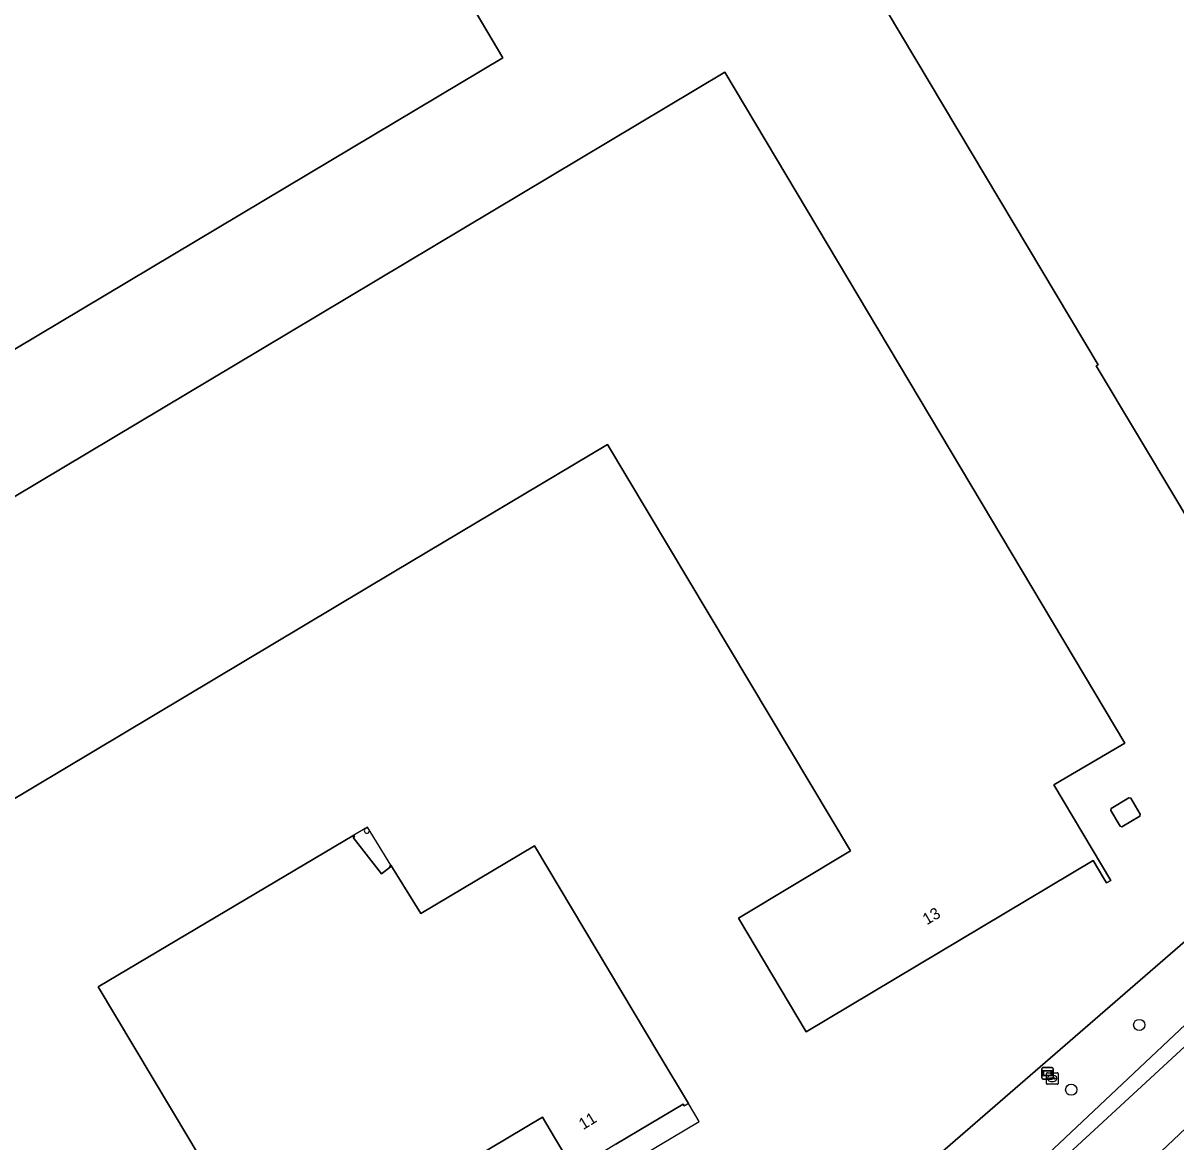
# Model space of a CAD drawing. Extents: x 156702 to 158052, y 387630 to 388992.
# Drawn here: x 157547.7 to 157648, y 388319 to 388416.3 of the extents above; entities that cross this region are included whole.
import ezdxf

# ---------------------------------------------------------------- set-up
doc = ezdxf.new("R2010")
doc.units = 0
for name, color, linetype in [('IMGEO_Berm_groen', 7, 'Continuous'), ('IMGEO_Boom', 7, 'Continuous'), ('IMGEO_Brandkraan', 7, 'Continuous'), ('IMGEO_Erf', 7, 'Continuous'), ('IMGEO_Hek', 7, 'Continuous'), ('IMGEO_Lage_trafo', 7, 'Continuous'), ('IMGEO_Pand', 7, 'Continuous'), ('IMGEO_Pand_nummerreeks', 7, 'Continuous'), ('IMGEO_Pand_overbouw', 7, 'Continuous'), ('IMGEO_Rijbaan_lokaal_gesloten', 7, 'Continuous'), ('IMGEO_Verklikker', 7, 'Continuous')]:
    doc.layers.add(name, color=color, linetype=linetype)

msp = doc.modelspace()

# ---------------------------------------------------------------- linework, layer by layer
at = {"layer": 'IMGEO_Berm_groen'}
for points in [[(157655.75, 388335.81), (157653.6, 388338.1), (157655.75, 388340.05), (157654.43, 388341.4), (157627.45, 388318.04), (157622.82, 388314.83), (157624.3, 388312.52), (157626.1, 388313.76), (157628.29, 388310.7)], [(157635.35, 388316.57), (157655.75, 388335.81)]]:
    msp.add_lwpolyline(points, dxfattribs=at)
at = {"layer": 'IMGEO_Boom'}
for centre in [(157644.77, 388329.21), (157638.85, 388323.58)]:
    msp.add_circle(centre, 0.489, dxfattribs=at)
at = {"layer": 'IMGEO_Brandkraan'}
for p, q in [((157636.7, 388324.13), (157636.7, 388324.99)), ((157636.78, 388325.06), (157637.63, 388325.06)), ((157637.01, 388324.6), (157637.4, 388324.6)), ((157637.19, 388324.84), (157637.22, 388324.84)), ((157637.71, 388324.99), (157637.71, 388324.13)), ((157637.63, 388324.06), (157636.78, 388324.06)), ((157636.96, 388324.55), (157636.96, 388324.57)), ((157637.4, 388324.52), (157637, 388324.52)), ((157637.21, 388324.28), (157637.19, 388324.28)), ((157637.45, 388324.57), (157637.45, 388324.55))]:
    msp.add_line(p, q, dxfattribs=at)
for points in [[(157636.7, 388324.13), (157636.7, 388324.99)], [(157636.78, 388325.06), (157637.63, 388325.06)], [(157637.71, 388324.99), (157637.71, 388324.13)], [(157637.63, 388324.06), (157636.78, 388324.06)]]:
    msp.add_lwpolyline(points, dxfattribs=at)
for centre, radius, start, end in [((157636.78, 388324.98), 0.0765, 91.552, 178.448), ((157636.78, 388324.98), 0.0765, 91.552, 178.448), ((157637, 388324.56), 0.0403, 85.8775, 175.7526), ((157637.41, 388324.56), 0.0386, 1.7309, 96.639), ((157637.63, 388324.98), 0.0765, 1.552, 88.448), ((157637.63, 388324.98), 0.0765, 1.552, 88.448), ((157636.78, 388324.13), 0.0765, 181.552, 268.448), ((157636.78, 388324.13), 0.0765, 181.552, 268.448), ((157637, 388324.55), 0.0366, 178.938, 274.7102), ((157637.4, 388324.56), 0.043, 264.8664, 352.4533), ((157637.63, 388324.13), 0.0765, 271.552, 358.448), ((157637.63, 388324.13), 0.0765, 271.552, 358.448)]:
    msp.add_arc(centre, radius, start, end, dxfattribs=at)
for centre, major_axis, ratio, start_param, end_param in [((157637.19, 388324.56), (-0.387, 0.002), 0.722429, 4.712389, 7.853982), ((157637.22, 388324.56), (-0.39, 0.002), 0.717154, 1.570796, 4.712389)]:
    msp.add_ellipse(centre, major_axis=major_axis, ratio=ratio, start_param=start_param, end_param=end_param, dxfattribs=at)
at = {"layer": 'IMGEO_Erf'}
for points in [[(157547.87, 388429.69), (157554.35, 388433.56), (157571.44, 388443.66), (157589.42, 388413.33), (157572.5, 388403.24), (157507.78, 388364.61), (157503.48, 388362.05), (157500, 388367.87), (157492.6, 388380.22), (157484.84, 388375.62), (157474.82, 388392.43), (157468.04, 388403.8), (157457.93, 388420.76), (157465.64, 388425.38), (157458.28, 388437.73), (157479.83, 388450.59), (157474.48, 388459.51), (157483.23, 388464.7), (157504.85, 388477.51), (157505.51, 388476.4), (157508.77, 388478.34), (157513.44, 388470.46), (157521.03, 388474.96)], [(157631.64, 388472.01), (157631.96, 388471.47), (157631.78, 388471.36), (157668.46, 388409.9), (157668.64, 388410.01), (157675.52, 388398.48), (157676.92, 388399.29), (157678.73, 388396.27), (157677.36, 388395.41), (157681.27, 388388.86), (157650.6, 388370.54), (157648.03, 388374.83), (157641.03, 388386.53), (157641.19, 388386.63), (157616.7, 388427.68), (157614.69, 388426.48), (157614.79, 388426.31), (157614.49, 388426.12), (157598.75, 388452.49), (157599.06, 388452.67)], [(157568.36, 388387.95), (157608.72, 388412.07), (157643.51, 388353.72), (157638.47, 388350.75), (157637.34, 388350.08), (157639.86, 388345.86), (157642.29, 388341.78), (157641.93, 388341.56), (157641.69, 388341.95), (157640.76, 388343.52), (157615.8, 388328.62), (157609.9, 388338.49), (157619.66, 388344.34), (157598.51, 388379.7), (157579.92, 388368.61), (157519.85, 388332.72), (157508.27, 388352.09)], [(157643.87, 388348.96), (157644.03, 388348.92), (157644.86, 388347.55), (157644.82, 388347.38), (157643.27, 388346.45), (157643.11, 388346.5), (157642.29, 388347.86), (157642.32, 388348.04)]]:
    msp.add_lwpolyline(points, close=True, dxfattribs=at)
for points in [[(157564.66, 388315.05), (157562.1, 388319.34), (157554.22, 388332.52), (157576.45, 388345.71), (157576.51, 388345.6), (157576.38, 388345.52), (157578.86, 388342.35), (157579.64, 388342.95), (157579.58, 388343.05), (157579.67, 388343.11), (157582.28, 388338.89), (157592.18, 388344.8), (157602.99, 388326.67), (157605.55, 388322.38), (157605.19, 388322.17), (157605.1, 388322.33), (157599.23, 388318.83)], [(157627.45, 388318.04), (157654.43, 388341.4)], [(157595.68, 388316.47), (157593.9, 388319.43), (157592.85, 388321.19), (157573.11, 388309.41)]]:
    msp.add_lwpolyline(points, dxfattribs=at)
for start, end in [(90.2384, 234.7507), (234.6162, 90.3729)]:
    msp.add_arc((157577.58, 388346.11), 0.225, start, end, dxfattribs=at)
at = {"layer": 'IMGEO_Hek'}
msp.add_lwpolyline([(157654.43, 388341.4), (157627.45, 388318.04), (157622.82, 388314.83)], dxfattribs=at)
at = {"layer": 'IMGEO_Lage_trafo'}
msp.add_lwpolyline([(157643.27, 388346.45), (157644.82, 388347.38), (157644.86, 388347.55), (157644.03, 388348.92), (157643.87, 388348.96), (157642.32, 388348.04), (157642.29, 388347.86), (157643.11, 388346.5)], close=True, dxfattribs=at)
at = {"layer": 'IMGEO_Pand'}
for points in [[(157571.44, 388443.66), (157554.35, 388433.56), (157547.87, 388429.69), (157521.03, 388474.96), (157513.44, 388470.46), (157508.77, 388478.34), (157505.51, 388476.4), (157504.85, 388477.51), (157483.23, 388464.7), (157474.48, 388459.51), (157479.83, 388450.59), (157458.28, 388437.73), (157465.64, 388425.38), (157457.93, 388420.76), (157468.04, 388403.8), (157474.82, 388392.43), (157484.84, 388375.62), (157492.6, 388380.22), (157500, 388367.87), (157503.48, 388362.05), (157507.78, 388364.61), (157572.5, 388403.24), (157589.42, 388413.33)], [(157614.49, 388426.12), (157614.79, 388426.31), (157614.69, 388426.48), (157616.7, 388427.68), (157641.19, 388386.63), (157641.03, 388386.53), (157648.03, 388374.83), (157650.6, 388370.54), (157681.27, 388388.86), (157677.36, 388395.41), (157678.73, 388396.27), (157676.92, 388399.29), (157675.52, 388398.48), (157668.64, 388410.01), (157668.46, 388409.9), (157631.78, 388471.36), (157631.96, 388471.47), (157631.64, 388472.01), (157599.06, 388452.67), (157598.75, 388452.49)], [(157508.27, 388352.09), (157519.85, 388332.72), (157579.92, 388368.61), (157598.51, 388379.7), (157619.66, 388344.34), (157609.9, 388338.49), (157615.8, 388328.62), (157640.76, 388343.52), (157641.69, 388341.95), (157641.93, 388341.56), (157642.29, 388341.78), (157639.86, 388345.86), (157637.34, 388350.08), (157638.47, 388350.75), (157643.51, 388353.72), (157608.72, 388412.07), (157568.36, 388387.95)]]:
    msp.add_lwpolyline(points, close=True, dxfattribs=at)
for points in [[(157599.23, 388318.83), (157605.1, 388322.33), (157605.19, 388322.17), (157605.55, 388322.38), (157602.99, 388326.67), (157592.18, 388344.8), (157582.28, 388338.89), (157579.67, 388343.11), (157579.58, 388343.05), (157579.64, 388342.95), (157578.86, 388342.35), (157576.38, 388345.52), (157576.51, 388345.6), (157576.45, 388345.71), (157554.22, 388332.52), (157562.1, 388319.34), (157564.66, 388315.05)], [(157573.11, 388309.41), (157592.85, 388321.19), (157593.9, 388319.43), (157595.68, 388316.47)]]:
    msp.add_lwpolyline(points, dxfattribs=at)
for start, end in [(90.2384, 234.7507), (234.6162, 90.3729)]:
    msp.add_arc((157577.58, 388346.11), 0.225, start, end, dxfattribs=at)
at = {"layer": 'IMGEO_Pand_overbouw'}
for points in [[(157579.67, 388343.11), (157577.64, 388346.41), (157576.45, 388345.71), (157576.51, 388345.6), (157576.38, 388345.52), (157578.86, 388342.35), (157579.64, 388342.95)], [(157606.49, 388320.82), (157605.55, 388322.38), (157605.19, 388322.17), (157605.1, 388322.33), (157599.23, 388318.83), (157597.26, 388317.63), (157595.96, 388316.84), (157596.05, 388316.68), (157595.68, 388316.47), (157596.61, 388314.92)]]:
    msp.add_lwpolyline(points, close=True, dxfattribs=at)
at = {"layer": 'IMGEO_Rijbaan_lokaal_gesloten'}
for points in [[(157722.58, 388397.08), (157798.5, 388468.9), (157797.55, 388469.92), (157795.29, 388467.85), (157773.89, 388447.57), (157772.81, 388446.51), (157721.21, 388397.73), (157693.94, 388371.93), (157669.38, 388348.69), (157655.75, 388335.81), (157635.35, 388316.57)], [(157640.15, 388312.04), (157727.54, 388394.74)], [(157727.54, 388394.74), (157640.15, 388312.04)], [(157631.52, 388311.46), (157652.85, 388331.14)], [(157652.85, 388331.14), (157631.52, 388311.46)]]:
    msp.add_lwpolyline(points, dxfattribs=at)
at = {"layer": 'IMGEO_Verklikker'}
for p, q in [((157636.29, 388324.61), (157636.29, 388325.41)), ((157636.29, 388325.41), (157636.29, 388324.61)), ((157636.39, 388325.51), (157637.18, 388325.51)), ((157637.18, 388325.51), (157636.39, 388325.51)), ((157637.28, 388325.41), (157637.28, 388324.61)), ((157637.28, 388324.61), (157637.28, 388325.41)), ((157637.18, 388324.51), (157636.39, 388324.51)), ((157636.39, 388324.51), (157637.18, 388324.51))]:
    msp.add_line(p, q, dxfattribs=at)
for points in [[(157636.39, 388325.24), (157637.17, 388325.24), (157637.17, 388324.78), (157636.39, 388324.78), (157636.39, 388325.24)], [(157636.45, 388325.18), (157636.45, 388324.84), (157637.11, 388324.84), (157637.11, 388325.18), (157636.45, 388325.18)]]:
    msp.add_lwpolyline(points, dxfattribs=at)
for centre, start, end in [((157636.39, 388325.41), 90, 180), ((157636.39, 388325.41), 90, 180), ((157636.39, 388324.61), 180, 270), ((157636.39, 388324.61), 180, 270), ((157637.18, 388325.41), 0, 90), ((157637.18, 388325.41), 360, 90), ((157637.18, 388324.61), 270, 0), ((157637.18, 388324.61), 270, 0)]:
    msp.add_arc(centre, 0.1, start, end, dxfattribs=at)

# ---------------------------------------------------------------- texts
at = {"layer": 'IMGEO_Pand_nummerreeks'}
for s, rotation, p in [('13', 30.7058, (157626.3, 388337.88)), ('11', 31.3064, (157596.4, 388320.06))]:
    msp.add_text(s, height=1, rotation=rotation, dxfattribs=at).set_placement(p)

doc.saveas('drawing.dxf')
